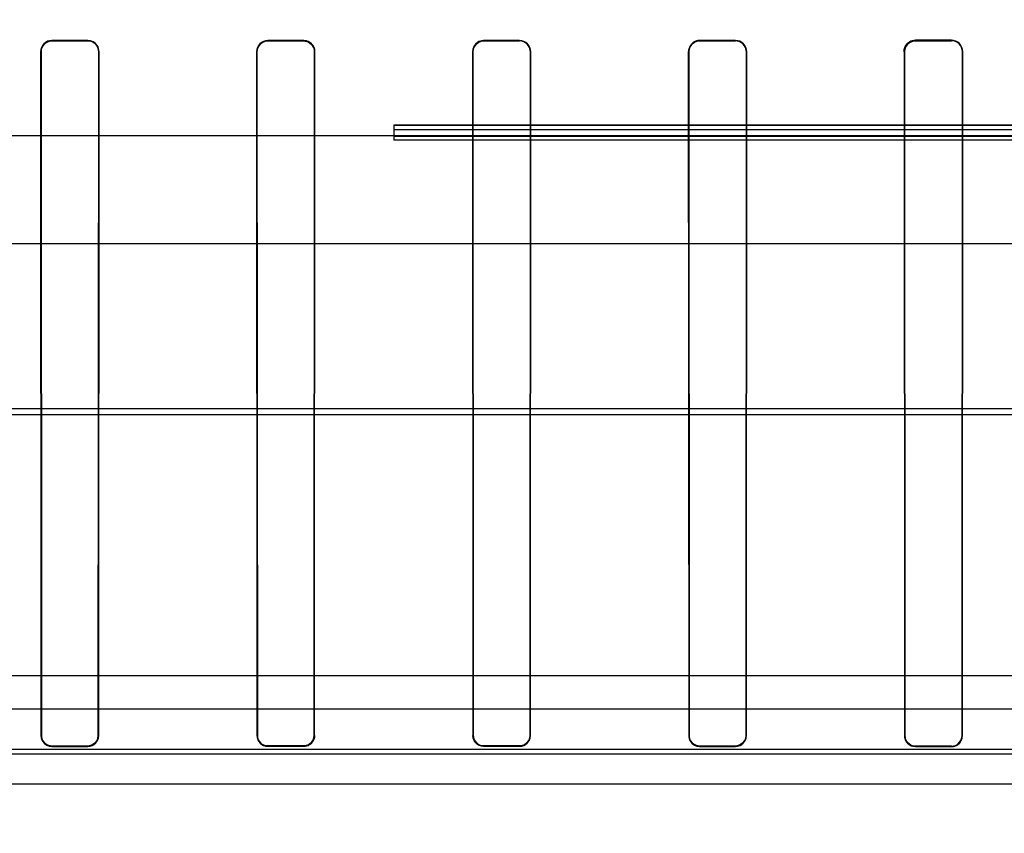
# Model space of a CAD drawing. Header units: millimetres. Extents: x 0 to 297, y 0 to 210.
# Tile 389 of 446: x 239.953 to 240.2, y 161.193 to 161.397. Entities that reach past the tile are written whole.
import ezdxf

# ---------------------------------------------------------------- set-up
doc = ezdxf.new("R2010")
doc.units = ezdxf.units.MM
doc.header["$LTSCALE"] = 16.335
doc.layers.get('0').update_dxf_attribs({"linetype": 'CONTINUOUS'})
for name, color, linetype in [('AXES_REF', 7, 'CONTINUOUS'), ('INTFCLR_1', 7, 'CONTINUOUS'), ('INTFCLR_144815', 7, 'CONTINUOUS'), ('INTFCLR_72935', 7, 'CONTINUOUS')]:
    doc.layers.add(name, color=color, linetype=linetype)

msp = doc.modelspace()

# ---------------------------------------------------------------- linework, layer by layer
at = {"color": 7, "linetype": 'Continuous'}
for radius in [8.7262453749, 8.7255, 8.6696226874]:
    msp.add_circle((241.415033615, 154.4105885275), radius, dxfattribs=at)
msp.add_arc((241.415033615, 154.4105885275), 8.64, 278.2771290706, 261.7228709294, dxfattribs=at)
at = {"layer": 'AXES_REF', "color": 9, "linetype": 'Continuous'}
msp.add_arc((241.415033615, 154.4105885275), 7.9600610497, 94.4118118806, 85.5881881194, dxfattribs=at)
at = {"layer": 'INTFCLR_1', "color": 9, "linetype": 'Continuous'}
for p, q in [((239.9612819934, 161.3913733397), (239.9612819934, 161.3914742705)), ((239.9702819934, 161.3914689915), (239.9702819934, 161.391368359)), ((240.0152819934, 161.3913518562), (240.0152819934, 161.3914515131)), ((240.0242819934, 161.3914497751), (240.0242819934, 161.3913502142)), ((240.0692819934, 161.3913502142), (240.0692819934, 161.3914497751)), ((240.0782819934, 161.3914515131), (240.0782819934, 161.3913518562)), ((240.1232819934, 161.391368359), (240.1232819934, 161.3914689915)), ((240.1322819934, 161.3914742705), (240.1322819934, 161.3913733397)), ((240.1772819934, 161.3914069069), (240.1772819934, 161.3915098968)), ((240.1862819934, 161.3915189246), (240.1862819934, 161.3914154)), ((239.9584656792, 161.3886563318), (239.9585664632, 161.3886563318)), ((239.9729895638, 161.3886563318), (239.9730897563, 161.3886563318)), ((240.0124894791, 161.3886563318), (240.0125888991, 161.3886563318)), ((240.0269724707, 161.3886563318), (240.0270717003, 161.3886563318)), ((240.0664922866, 161.3886563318), (240.0665915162, 161.3886563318)), ((240.0809750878, 161.3886563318), (240.0810745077, 161.3886563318)), ((240.1204742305, 161.3886563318), (240.1205744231, 161.3886563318)), ((240.1349975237, 161.3886563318), (240.1350983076, 161.3886563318)), ((240.1744346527, 161.3886563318), (240.1745370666, 161.3886563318)), ((240.1890405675, 161.3886563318), (240.1891440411, 161.3886563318)), ((239.9586571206, 161.2176563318), (239.9585614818, 161.2176563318)), ((239.9729945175, 161.2176563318), (239.9728993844, 161.2176563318)), ((240.0126784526, 161.2176563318), (240.0125839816, 161.2176563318)), ((240.0269773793, 161.2176563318), (240.0268830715, 161.2176563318)), ((240.0666809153, 161.2176563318), (240.0665866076, 161.2176563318)), ((240.0809800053, 161.2176563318), (240.0808855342, 161.2176563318)), ((240.1206646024, 161.2176563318), (240.1205694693, 161.2176563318)), ((240.1350025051, 161.2176563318), (240.1349068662, 161.2176563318)), ((240.1746290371, 161.2176563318), (240.1745320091, 161.2176563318)), ((240.1890456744, 161.2176563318), (240.1889477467, 161.2176563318)), ((239.9612819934, 161.2149373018), (239.9612819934, 161.2150328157)), ((239.9702819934, 161.2150375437), (239.9702819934, 161.2149422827)), ((240.0152819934, 161.2149587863), (240.0152819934, 161.2150532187)), ((240.0242819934, 161.215054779), (240.0242819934, 161.2149604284)), ((240.0692819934, 161.2149604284), (240.0692819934, 161.215054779)), ((240.0782819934, 161.2150532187), (240.0782819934, 161.2149587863)), ((240.1232819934, 161.2149422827), (240.1232819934, 161.2150375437)), ((240.1322819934, 161.2150328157), (240.1322819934, 161.2149373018)), ((240.1772819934, 161.214903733), (240.1772819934, 161.215000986)), ((240.1862819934, 161.2149929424), (240.1862819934, 161.2148952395))]:
    msp.add_line(p, q, dxfattribs=at)
at = {"layer": 'INTFCLR_1', "color": 6, "linetype": 'Continuous'}
for p, q in [((239.9612819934, 161.3914742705), (239.9702819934, 161.3914689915)), ((239.9702819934, 161.391368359), (239.9612819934, 161.3913733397)), ((240.0152819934, 161.3914515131), (240.0242819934, 161.3914497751)), ((240.0242819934, 161.3913502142), (240.0152819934, 161.3913518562)), ((240.0692819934, 161.3914497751), (240.0782819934, 161.3914515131)), ((240.0782819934, 161.3913518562), (240.0692819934, 161.3913502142)), ((240.1232819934, 161.3914689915), (240.1322819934, 161.3914742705)), ((240.1322819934, 161.3913733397), (240.1232819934, 161.391368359)), ((240.1772819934, 161.3915098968), (240.1862819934, 161.3915189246)), ((240.1862819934, 161.3914154), (240.1772819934, 161.3914069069)), ((239.9584656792, 161.3886563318), (239.9585614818, 161.2176563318)), ((239.9585664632, 161.3886563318), (239.9586571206, 161.2176563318)), ((239.9728993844, 161.2176563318), (239.9729895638, 161.3886563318)), ((239.9729945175, 161.2176563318), (239.9730897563, 161.3886563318)), ((240.0124894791, 161.3886563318), (240.0125839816, 161.2176563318)), ((240.0125888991, 161.3886563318), (240.0126784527, 161.2176563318)), ((240.0268830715, 161.2176563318), (240.0269724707, 161.3886563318)), ((240.0269773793, 161.2176563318), (240.0270717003, 161.3886563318)), ((240.0664922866, 161.3886563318), (240.0665866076, 161.2176563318)), ((240.0665915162, 161.3886563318), (240.0666809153, 161.2176563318)), ((240.0808855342, 161.2176563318), (240.0809750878, 161.3886563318)), ((240.0809800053, 161.2176563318), (240.0810745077, 161.3886563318)), ((240.1204742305, 161.3886563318), (240.1205694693, 161.2176563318)), ((240.1205744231, 161.3886563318), (240.1206646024, 161.2176563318)), ((240.1349068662, 161.2176563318), (240.1349975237, 161.3886563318)), ((240.1350025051, 161.2176563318), (240.1350983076, 161.3886563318)), ((240.1744346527, 161.3886563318), (240.1745320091, 161.2176563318)), ((240.1745370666, 161.3886563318), (240.1746290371, 161.2176563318)), ((240.1889477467, 161.2176563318), (240.1890405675, 161.3886563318)), ((240.1890456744, 161.2176563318), (240.1891440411, 161.3886563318)), ((239.9612819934, 161.2150328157), (239.9702819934, 161.2150375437)), ((239.9702819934, 161.2149422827), (239.9612819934, 161.2149373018)), ((240.0152819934, 161.2150532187), (240.0242819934, 161.215054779)), ((240.0242819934, 161.2149604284), (240.0152819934, 161.2149587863)), ((240.0692819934, 161.215054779), (240.0782819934, 161.2150532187)), ((240.0782819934, 161.2149587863), (240.0692819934, 161.2149604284)), ((240.1232819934, 161.2150375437), (240.1322819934, 161.2150328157)), ((240.1322819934, 161.2149373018), (240.1232819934, 161.2149422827)), ((240.1772819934, 161.215000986), (240.1862819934, 161.2149929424)), ((240.1862819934, 161.2148952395), (240.1772819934, 161.214903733))]:
    msp.add_line(p, q, dxfattribs=at)
at = {"layer": 'INTFCLR_1', "color": 7, "linetype": 'Continuous'}
for points in [[(240.1744346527, 161.3886563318), (240.1744371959, 161.3887802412), (240.174445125, 161.3889039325), (240.1744584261, 161.3890271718), (240.1744770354, 161.3891494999), (240.1745009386, 161.3892709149), (240.1745302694, 161.3893918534), (240.1745651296, 161.3895122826), (240.1746054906, 161.3896317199), (240.1746513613, 161.3897499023)], [(240.1747459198, 161.3897101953), (240.17470251, 161.389598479), (240.1746639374, 161.389484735), (240.1746303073, 161.3893691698), (240.1746016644, 161.3892517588), (240.1745781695, 161.3891329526), (240.1745599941, 161.3890136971), (240.1745471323, 161.388894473), (240.1745395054, 161.3887752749), (240.1745370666, 161.3886563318)]]:
    msp.add_lwpolyline(points, dxfattribs=at)
at = {"layer": 'INTFCLR_1', "color": 6, "linetype": 'Continuous'}
for centre, radius, start, end in [((239.9612802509, 161.3886596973), 0.0028145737, 89.96452690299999, 180.0685123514), ((239.9612804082, 161.3886593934), 0.0027139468, 89.96653393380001, 180.0646355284), ((240.0152813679, 161.3886596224), 0.0027918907, 89.9871622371, 180.0675316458), ((240.0152814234, 161.3886593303), 0.002692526, 89.9878698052, 180.0638069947), ((240.0242815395, 161.3886596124), 0.0027901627, 359.9326329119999, 89.9906781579), ((240.0782826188, 161.3886596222), 0.0027918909, 359.9324726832, 90.0128334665), ((240.1322837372, 161.3886596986), 0.0028145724, 359.9314628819, 90.03549789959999), ((240.1862849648, 161.3886598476), 0.0028590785, 359.9295424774, 90.05954545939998), ((240.1862846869, 161.3886595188), 0.0027558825, 359.9337396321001, 90.0559976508), ((239.9702805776, 161.2176562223), 0.00271394, 270.0298913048, 0.0023109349), ((240.0782825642, 161.2176562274), 0.0026974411, 269.9878768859, 0.002217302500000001), ((240.1322835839, 161.2176562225), 0.0027189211, 269.9664830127, 0.0023031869), ((240.1772842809, 161.2176562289), 0.0026552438, 179.9977793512, 269.9506395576), ((240.1862846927, 161.2176562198), 0.0027609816, 269.9439841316, 0.0023226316)]:
    msp.add_arc(centre, radius, start, end, dxfattribs=at)
for points, knots in [([(239.9730897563, 161.3886563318), (239.9730904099, 161.3892065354), (239.972674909, 161.3906675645), (239.9711593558, 161.3914685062), (239.9702819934, 161.3914689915)], [0, 0, 0, 0, 0.3854139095, 1, 1, 1, 1]), ([(239.9729895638, 161.3886563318), (239.9729901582, 161.3891862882), (239.9725900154, 161.3905949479), (239.9711285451, 161.3913679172), (239.9702819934, 161.391368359)], [0, 0, 0, 0, 0.3850006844, 1, 1, 1, 1]), ([(240.0269724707, 161.3886563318), (240.0269730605, 161.3891870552), (240.026571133, 161.3905875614), (240.0251191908, 161.391350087), (240.0242819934, 161.3913502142)], [0, 0, 0, 0, 0.3879783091, 1, 1, 1, 1]), ([(240.0692819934, 161.3914497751), (240.0687537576, 161.3914496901), (240.0673070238, 161.3910533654), (240.0664912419, 161.3895447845), (240.0664922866, 161.3886563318)], [0, 0, 0, 0, 0.3728664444, 1, 1, 1, 1]), ([(240.0692819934, 161.3913502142), (240.0687713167, 161.3913501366), (240.0673758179, 161.3909666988), (240.0665905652, 161.389511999), (240.0665915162, 161.3886563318)], [0, 0, 0, 0, 0.3737540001, 1, 1, 1, 1]), ([(240.0809750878, 161.3886563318), (240.0809756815, 161.3891896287), (240.0805711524, 161.3905917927), (240.0791179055, 161.3913520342), (240.0782819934, 161.3913518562)], [0, 0, 0, 0, 0.3894928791, 1, 1, 1, 1]), ([(240.1232819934, 161.3914689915), (240.1227505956, 161.3914686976), (240.1212945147, 161.3910696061), (240.1204731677, 161.3895509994), (240.1204742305, 161.3886563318)], [0, 0, 0, 0, 0.3726320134, 1, 1, 1, 1]), ([(240.1232819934, 161.391368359), (240.1227682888, 161.3913680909), (240.1213639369, 161.3909820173), (240.1205734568, 161.3895178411), (240.1205744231, 161.3886563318)], [0, 0, 0, 0, 0.3735450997, 1, 1, 1, 1]), ([(240.1349975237, 161.3886563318), (240.1349981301, 161.3891940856), (240.134590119, 161.3906077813), (240.1331246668, 161.3913738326), (240.1322819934, 161.3913733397)], [0, 0, 0, 0, 0.3895562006, 1, 1, 1, 1]), ([(239.9585614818, 161.2176563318), (239.9585614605, 161.2171321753), (239.9589567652, 161.2157204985), (239.9604251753, 161.2149368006), (239.9612819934, 161.2149373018)], [0, 0, 0, 0, 0.3795554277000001, 1, 1, 1, 1]), ([(239.9586571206, 161.2176563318), (239.9586571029, 161.2171965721), (239.9589932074, 161.2158450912), (239.9604134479, 161.2150323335), (239.9612819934, 161.2150328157)], [0, 0, 0, 0, 0.3461250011, 1, 1, 1, 1]), ([(239.9702819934, 161.2150375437), (239.9707909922, 161.215037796), (239.9721504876, 161.215423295), (239.9728994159, 161.2168357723), (239.9728993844, 161.2176563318)], [0, 0, 0, 0, 0.382833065, 1, 1, 1, 1]), ([(240.0125839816, 161.2176563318), (240.0125839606, 161.2171340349), (240.0129783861, 161.2157333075), (240.0144343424, 161.2149586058), (240.0152819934, 161.2149587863)], [0, 0, 0, 0, 0.3812530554, 1, 1, 1, 1]), ([(240.0126784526, 161.2176563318), (240.0126784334, 161.217152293), (240.013059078, 161.215800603), (240.0144640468, 161.2150530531), (240.0152819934, 161.2150532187)], [0, 0, 0, 0, 0.3812740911, 1, 1, 1, 1]), ([(240.0782819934, 161.2150532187), (240.0787866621, 161.2150531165), (240.080138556, 161.2154341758), (240.0808855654, 161.2168389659), (240.0808855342, 161.2176563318)], [0, 0, 0, 0, 0.3817363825, 1, 1, 1, 1]), ([(240.1205694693, 161.2176563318), (240.1205694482, 161.217133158), (240.1209638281, 161.2157249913), (240.1224276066, 161.2149427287), (240.1232819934, 161.2149422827)], [0, 0, 0, 0, 0.3797827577, 1, 1, 1, 1]), ([(240.1206646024, 161.2176563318), (240.1206645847, 161.2171944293), (240.1210028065, 161.2158455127), (240.1224184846, 161.2150379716), (240.1232819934, 161.2150375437)], [0, 0, 0, 0, 0.3484974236, 1, 1, 1, 1]), ([(240.1322819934, 161.2150328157), (240.1327929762, 161.215032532), (240.1341564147, 161.2154185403), (240.1349068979, 161.2168344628), (240.1349068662, 161.2176563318)], [0, 0, 0, 0, 0.3833755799, 1, 1, 1, 1]), ([(240.1745320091, 161.2176563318), (240.1745319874, 161.2171305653), (240.1749270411, 161.2157038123), (240.1764113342, 161.2149045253), (240.1772819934, 161.214903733)], [0, 0, 0, 0, 0.3765086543, 1, 1, 1, 1]), ([(240.1862819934, 161.2149929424), (240.1868053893, 161.2149924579), (240.1881910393, 161.2153886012), (240.1889477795, 161.2168259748), (240.1889477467, 161.2176563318)], [0, 0, 0, 0, 0.3866259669, 1, 1, 1, 1])]:
    msp.add_open_spline(points, degree=3, knots=knots, dxfattribs=at)
at = {"layer": 'INTFCLR_1', "color": 7, "linetype": 'Continuous'}
for points, knots in [([(240.177281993, 161.3915099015), (240.1767407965, 161.3915093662), (240.1752643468, 161.3911010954), (240.1744324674, 161.3895616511), (240.1744346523, 161.3886563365)], [0, 0, 0, 0, 0.3741386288, 1, 1, 1, 1]), ([(240.1772819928, 161.3914069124), (240.1767592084, 161.3914064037), (240.1753356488, 161.3910118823), (240.174535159, 161.3895280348), (240.1745370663, 161.388656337)], [0, 0, 0, 0, 0.3748945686, 1, 1, 1, 1]), ([(240.1746513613, 161.3897499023), (240.1748694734, 161.3902768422), (240.1756249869, 161.3911873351), (240.1767499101, 161.3915093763), (240.1772819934, 161.3915098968)], [0, 0, 0, 0, 0.5173322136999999, 1, 1, 1, 1]), ([(240.1772819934, 161.3914069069), (240.1767826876, 161.3914064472), (240.1756999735, 161.391106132), (240.1749613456, 161.3902307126), (240.1747459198, 161.3897101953)], [0, 0, 0, 0, 0.4698726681, 1, 1, 1, 1]), ([(240.0242819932, 161.2150547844), (240.02478598, 161.2150550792), (240.0261362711, 161.2154361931), (240.0268829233, 161.2168394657), (240.0268830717, 161.2176563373)], [0, 0, 0, 0, 0.3815601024, 1, 1, 1, 1]), ([(240.0242819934, 161.2149604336), (240.0248042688, 161.2149607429), (240.0262035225, 161.215355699), (240.0269772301, 161.2168098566), (240.0269773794, 161.2176563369)], [0, 0, 0, 0, 0.3815695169, 1, 1, 1, 1]), ([(240.0665866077, 161.2176563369), (240.066586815, 161.2171344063), (240.0669811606, 161.2157351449), (240.0684351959, 161.2149607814), (240.0692819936, 161.2149604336)], [0, 0, 0, 0, 0.3813251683, 1, 1, 1, 1]), ([(240.0666809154, 161.2176563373), (240.0666811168, 161.2171526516), (240.0670616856, 161.2158023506), (240.0684648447, 161.215055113), (240.0692819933, 161.2150547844)], [0, 0, 0, 0, 0.3813390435, 1, 1, 1, 1])]:
    msp.add_open_spline(points, degree=3, knots=knots, dxfattribs=at)
for points in [[(240.0261215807, 161.2158171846), (240.0264771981, 161.2161729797), (240.026832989, 161.2166450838), (240.0268329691, 161.2171481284)], [(240.0269773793, 161.2176563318), (240.0269774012, 161.2171347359), (240.0268920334, 161.2165277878), (240.0265232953, 161.216158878)], [(240.0673771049, 161.2157490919), (240.0670079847, 161.2161178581), (240.0666385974, 161.216607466), (240.0666386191, 161.2171292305)], [(240.0666809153, 161.2176563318), (240.0666808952, 161.2171525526), (240.0667634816, 161.2165662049), (240.0671198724, 161.2162101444)], [(240.0242819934, 161.215054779), (240.0247761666, 161.2150548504), (240.0253536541, 161.215127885), (240.0257029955, 161.2154774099)], [(240.0261882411, 161.2157504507), (240.0258026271, 161.2153646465), (240.0252801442, 161.2149988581), (240.0247346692, 161.2149987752)], [(240.0674437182, 161.2158158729), (240.0678155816, 161.2154443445), (240.0683190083, 161.2150919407), (240.0688446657, 161.2150918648)], [(240.0692819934, 161.2149604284), (240.0687695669, 161.2149605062), (240.0681711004, 161.2150367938), (240.0678085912, 161.2153989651)]]:
    msp.add_open_spline(points, degree=3, dxfattribs=at)
at = {"layer": 'INTFCLR_144815', "color": 9, "linetype": 'Continuous'}
for p, q in [((240.483744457, 161.3702885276), (240.0467819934, 161.3702885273)), ((240.3589822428, 161.3675885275), (239.5100728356, 161.3675885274)), ((240.6259355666, 161.3405885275), (239.5632996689, 161.3405885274)), ((240.7253734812, 161.2993567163), (239.4518323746, 161.2993567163)), ((239.5301046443, 161.2979436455), (240.6656396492, 161.2979436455)), ((240.4607001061, 161.2242167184), (239.6328638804, 161.2242167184)), ((240.2976915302, 161.2142059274), (239.7958722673, 161.2142018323)), ((239.7878281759, 161.2130558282), (240.3057358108, 161.2130558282)), ((239.3401444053, 161.2055885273), (240.7963786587, 161.2055885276))]:
    msp.add_line(p, q, dxfattribs=at)
at = {"layer": 'INTFCLR_144815', "color": 6, "linetype": 'Continuous'}
for p, q in [((240.0467819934, 161.3702885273), (240.0467819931, 161.3665126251)), ((240.3707179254, 161.3702043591), (240.0467819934, 161.370204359)), ((240.0467819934, 161.3691722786), (240.3845145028, 161.3691722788)), ((240.0467819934, 161.3675074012), (240.3707819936, 161.3675074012)), ((240.3842819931, 161.3665126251), (240.0467819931, 161.3665126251)), ((240.5548664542, 161.2325885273), (239.6044529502, 161.2325885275))]:
    msp.add_line(p, q, dxfattribs=at)
at = {"layer": 'INTFCLR_72935', "color": 9, "linetype": 'Continuous'}
for p, q in [((239.9612819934, 161.3914742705), (239.9612819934, 161.3913733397)), ((239.9702819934, 161.391368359), (239.9702819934, 161.3914689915)), ((240.0152819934, 161.3914515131), (240.0152819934, 161.3913518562)), ((240.0242819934, 161.3913502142), (240.0242819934, 161.3914497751)), ((240.0692819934, 161.3914497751), (240.0692819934, 161.3913502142)), ((240.0782819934, 161.3913518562), (240.0782819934, 161.3914515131)), ((240.1232819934, 161.3914689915), (240.1232819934, 161.391368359)), ((240.1322819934, 161.3913733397), (240.1322819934, 161.3914742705)), ((240.1772819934, 161.3915098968), (240.1772819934, 161.3914069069)), ((240.1862819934, 161.3914154), (240.1862819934, 161.3915189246)), ((239.9585664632, 161.3886563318), (239.9584656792, 161.3886563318)), ((239.9730897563, 161.3886563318), (239.9729895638, 161.3886563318)), ((240.0125888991, 161.3886563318), (240.0124894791, 161.3886563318)), ((240.0270717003, 161.3886563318), (240.0269724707, 161.3886563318)), ((240.0665915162, 161.3886563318), (240.0664922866, 161.3886563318)), ((240.0810745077, 161.3886563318), (240.0809750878, 161.3886563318)), ((240.1205744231, 161.3886563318), (240.1204742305, 161.3886563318)), ((240.1350983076, 161.3886563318), (240.1349975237, 161.3886563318)), ((240.1745370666, 161.3886563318), (240.1744346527, 161.3886563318)), ((240.1891440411, 161.3886563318), (240.1890405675, 161.3886563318)), ((239.9585614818, 161.2176563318), (239.9586571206, 161.2176563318)), ((239.9728993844, 161.2176563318), (239.9729945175, 161.2176563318)), ((240.0125839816, 161.2176563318), (240.0126784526, 161.2176563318)), ((240.0268830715, 161.2176563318), (240.0269773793, 161.2176563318)), ((240.0665866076, 161.2176563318), (240.0666809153, 161.2176563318)), ((240.0808855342, 161.2176563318), (240.0809800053, 161.2176563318)), ((240.1205694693, 161.2176563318), (240.1206646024, 161.2176563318)), ((240.1349068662, 161.2176563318), (240.1350025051, 161.2176563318)), ((240.1745320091, 161.2176563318), (240.1746290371, 161.2176563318)), ((240.1889477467, 161.2176563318), (240.1890456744, 161.2176563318)), ((239.9612819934, 161.2150328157), (239.9612819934, 161.2149373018)), ((239.9702819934, 161.2149422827), (239.9702819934, 161.2150375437)), ((240.0152819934, 161.2150532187), (240.0152819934, 161.2149587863)), ((240.0242819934, 161.2149604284), (240.0242819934, 161.215054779)), ((240.0692819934, 161.215054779), (240.0692819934, 161.2149604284)), ((240.0782819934, 161.2149587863), (240.0782819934, 161.2150532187)), ((240.1232819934, 161.2150375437), (240.1232819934, 161.2149422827)), ((240.1322819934, 161.2149373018), (240.1322819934, 161.2150328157)), ((240.1772819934, 161.215000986), (240.1772819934, 161.214903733)), ((240.1862819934, 161.2148952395), (240.1862819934, 161.2149929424))]:
    msp.add_line(p, q, dxfattribs=at)
at = {"layer": 'INTFCLR_72935', "color": 6, "linetype": 'Continuous'}
for p, q in [((239.9702819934, 161.3914689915), (239.9612819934, 161.3914742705)), ((239.9612819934, 161.3913733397), (239.9702819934, 161.391368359)), ((240.0242819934, 161.3914497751), (240.0152819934, 161.3914515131)), ((240.0152819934, 161.3913518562), (240.0242819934, 161.3913502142)), ((240.0782819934, 161.3914515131), (240.0692819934, 161.3914497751)), ((240.0692819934, 161.3913502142), (240.0782819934, 161.3913518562)), ((240.1322819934, 161.3914742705), (240.1232819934, 161.3914689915)), ((240.1232819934, 161.391368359), (240.1322819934, 161.3913733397)), ((240.1862819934, 161.3915189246), (240.1772819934, 161.3915098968)), ((240.1772819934, 161.3914069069), (240.1862819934, 161.3914154)), ((239.9584656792, 161.3886563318), (239.9585614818, 161.2176563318)), ((239.9586571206, 161.2176563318), (239.9585664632, 161.3886563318)), ((239.9729895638, 161.3886563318), (239.9728993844, 161.2176563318)), ((239.9729945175, 161.2176563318), (239.9730897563, 161.3886563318)), ((240.0124894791, 161.3886563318), (240.0125839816, 161.2176563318)), ((240.0126784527, 161.2176563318), (240.0125888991, 161.3886563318)), ((240.0269724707, 161.3886563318), (240.0268830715, 161.2176563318)), ((240.0269773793, 161.2176563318), (240.0270717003, 161.3886563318)), ((240.0664922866, 161.3886563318), (240.0665866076, 161.2176563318)), ((240.0666809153, 161.2176563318), (240.0665915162, 161.3886563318)), ((240.0809750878, 161.3886563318), (240.0808855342, 161.2176563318)), ((240.0809800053, 161.2176563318), (240.0810745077, 161.3886563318)), ((240.1204742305, 161.3886563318), (240.1205694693, 161.2176563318)), ((240.1206646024, 161.2176563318), (240.1205744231, 161.3886563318)), ((240.1349975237, 161.3886563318), (240.1349068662, 161.2176563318)), ((240.1350025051, 161.2176563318), (240.1350983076, 161.3886563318)), ((240.1744346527, 161.3886563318), (240.1745320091, 161.2176563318)), ((240.1746290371, 161.2176563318), (240.1745370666, 161.3886563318)), ((240.1890405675, 161.3886563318), (240.1889477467, 161.2176563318)), ((240.1890456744, 161.2176563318), (240.1891440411, 161.3886563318)), ((239.9702819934, 161.2150375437), (239.9612819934, 161.2150328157)), ((239.9612819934, 161.2149373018), (239.9702819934, 161.2149422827)), ((240.0242819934, 161.215054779), (240.0152819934, 161.2150532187)), ((240.0152819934, 161.2149587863), (240.0242819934, 161.2149604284)), ((240.0782819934, 161.2150532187), (240.0692819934, 161.215054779)), ((240.0692819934, 161.2149604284), (240.0782819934, 161.2149587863)), ((240.1322819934, 161.2150328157), (240.1232819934, 161.2150375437)), ((240.1232819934, 161.2149422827), (240.1322819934, 161.2149373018)), ((240.1862819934, 161.2149929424), (240.1772819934, 161.215000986)), ((240.1772819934, 161.214903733), (240.1862819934, 161.2148952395))]:
    msp.add_line(p, q, dxfattribs=at)
at = {"layer": 'INTFCLR_72935', "color": 7, "linetype": 'Continuous'}
for points in [[(240.1746518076, 161.3897509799), (240.1746066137, 161.3896348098), (240.1745664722, 161.3895165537), (240.1745314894, 161.3893964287), (240.1745017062, 161.3892744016), (240.1744772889, 161.3891509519), (240.174458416, 161.389027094), (240.1744450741, 161.388903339), (240.1744371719, 161.3887796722), (240.1744346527, 161.3886563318)], [(240.1745370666, 161.3886563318), (240.1745395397, 161.3887760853), (240.174547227, 161.3888955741), (240.174560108, 161.3890145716), (240.174578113, 161.3891326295), (240.1746012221, 161.3892497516), (240.1746295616, 161.3893663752), (240.1746632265, 161.3894824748), (240.1747021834, 161.3895975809), (240.174746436, 161.3897114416)]]:
    msp.add_lwpolyline(points, dxfattribs=at)
at = {"layer": 'INTFCLR_72935', "color": 6, "linetype": 'Continuous'}
for centre, radius, start, end in [((239.9612802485, 161.3886596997), 0.0028145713, 89.96447890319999, 180.068560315), ((240.0152813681, 161.3886596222), 0.0027918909, 89.9871665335, 180.0675273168), ((240.0692824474, 161.3886596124), 0.0027901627, 90.00932184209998, 180.067367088), ((240.078282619, 161.3886596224), 0.0027918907, 359.9324683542, 90.01283776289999), ((240.0782825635, 161.3886593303), 0.002692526, 359.9361930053, 90.0121301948), ((240.132283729, 161.3886596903), 0.0028145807, 359.9316307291, 90.0353300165), ((240.1322835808, 161.3886593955), 0.0027139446, 359.9353193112, 90.0335112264), ((240.1862849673, 161.3886598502), 0.002859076, 359.9294907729, 90.05959712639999), ((240.1862846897, 161.3886595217), 0.0027558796, 359.9336808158, 90.05605643), ((239.9612804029, 161.2176562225), 0.0027189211, 179.9976968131, 270.0335169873), ((240.0152814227, 161.2176562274), 0.0026974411, 179.9977826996, 270.0121231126), ((240.1772844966, 161.2176562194), 0.0027524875, 179.9976606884, 269.9478940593), ((240.1862844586, 161.2176562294), 0.0026632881, 269.946966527, 0.0022031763)]:
    msp.add_arc(centre, radius, start, end, dxfattribs=at)
for points, knots in [([(239.9585664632, 161.3886563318), (239.9585658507, 161.3891994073), (239.9589793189, 161.3906142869), (239.9604442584, 161.3913738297), (239.9612819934, 161.3913733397)], [0, 0, 0, 0, 0.3933020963, 1, 1, 1, 1]), ([(239.9730897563, 161.3886563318), (239.9730903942, 161.3891932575), (239.9726883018, 161.3906512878), (239.9711715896, 161.3914684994), (239.9702819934, 161.3914689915)], [0, 0, 0, 0, 0.3763881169, 1, 1, 1, 1]), ([(239.9702819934, 161.391368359), (239.9707956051, 161.3913680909), (239.9721999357, 161.3909821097), (239.9729905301, 161.3895179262), (239.9729895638, 161.3886563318)], [0, 0, 0, 0, 0.3734796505, 1, 1, 1, 1]), ([(240.0125888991, 161.3886563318), (240.0125882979, 161.3891962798), (240.0129996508, 161.3905999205), (240.0144522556, 161.3913520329), (240.0152819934, 161.3913518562)], [0, 0, 0, 0, 0.3942131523, 1, 1, 1, 1]), ([(240.0270717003, 161.3886563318), (240.027072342, 161.3892020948), (240.0266603, 161.3906533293), (240.025154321, 161.3914496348), (240.0242819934, 161.3914497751)], [0, 0, 0, 0, 0.3848578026, 1, 1, 1, 1]), ([(240.0242819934, 161.3913502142), (240.0247907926, 161.3913501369), (240.026185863, 161.3909685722), (240.0269734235, 161.3895137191), (240.0269724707, 161.3886563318)], [0, 0, 0, 0, 0.3724227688, 1, 1, 1, 1]), ([(240.0665915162, 161.3886563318), (240.0665909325, 161.3891815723), (240.0669872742, 161.3905808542), (240.0684397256, 161.3913500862), (240.0692819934, 161.3913502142)], [0, 0, 0, 0, 0.3840859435, 1, 1, 1, 1]), ([(240.1232819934, 161.3914689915), (240.1227507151, 161.3914686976), (240.1212946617, 161.3910697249), (240.1204731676, 161.3895511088), (240.1204742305, 161.3886563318)], [0, 0, 0, 0, 0.3725508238, 1, 1, 1, 1]), ([(240.1205744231, 161.3886563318), (240.1205738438, 161.3891727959), (240.1209603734, 161.3905784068), (240.122423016, 161.3913679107), (240.1232819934, 161.391368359)], [0, 0, 0, 0, 0.3754897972, 1, 1, 1, 1]), ([(239.9612819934, 161.2150328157), (239.9607613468, 161.2150325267), (239.9593957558, 161.2154283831), (239.9586570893, 161.2168434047), (239.9586571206, 161.2176563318)], [0, 0, 0, 0, 0.390414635, 1, 1, 1, 1]), ([(239.9728993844, 161.2176563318), (239.9728994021, 161.2171944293), (239.9725611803, 161.2158455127), (239.9711455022, 161.2150379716), (239.9702819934, 161.2150375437)], [0, 0, 0, 0, 0.3484974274, 1, 1, 1, 1]), ([(239.9702819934, 161.2149422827), (239.9708157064, 161.2149425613), (239.9722259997, 161.2153484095), (239.9729945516, 161.2168116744), (239.9729945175, 161.2176563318)], [0, 0, 0, 0, 0.3872058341, 1, 1, 1, 1]), ([(240.0152819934, 161.2150532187), (240.0147699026, 161.215053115), (240.0134163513, 161.2154417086), (240.0126784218, 161.2168458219), (240.0126784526, 161.2176563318)], [0, 0, 0, 0, 0.3871847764, 1, 1, 1, 1]), ([(240.0692819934, 161.2149604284), (240.068760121, 161.2149605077), (240.067360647, 161.2153547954), (240.0665865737, 161.2168093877), (240.0665866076, 161.2176563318)], [0, 0, 0, 0, 0.3812581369, 1, 1, 1, 1]), ([(240.0808855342, 161.2176563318), (240.0808855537, 161.2171445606), (240.0804970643, 161.2157911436), (240.0790927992, 161.2150530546), (240.0782819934, 161.2150532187)], [0, 0, 0, 0, 0.3869500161, 1, 1, 1, 1]), ([(240.0782819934, 161.2149587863), (240.0788127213, 161.2149586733), (240.0802154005, 161.2153614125), (240.080980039, 161.2168164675), (240.0809800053, 161.2176563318)], [0, 0, 0, 0, 0.3872252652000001, 1, 1, 1, 1]), ([(240.1205694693, 161.2176563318), (240.12056945, 161.2171779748), (240.1209196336, 161.2157800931), (240.1223867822, 161.21494275), (240.1232819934, 161.2149422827)], [0, 0, 0, 0, 0.3482585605, 1, 1, 1, 1]), ([(240.1232819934, 161.2150375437), (240.1227673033, 161.2150377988), (240.121406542, 161.2154290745), (240.1206645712, 161.2168410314), (240.1206646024, 161.2176563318)], [0, 0, 0, 0, 0.3869878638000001, 1, 1, 1, 1]), ([(240.1349068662, 161.2176563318), (240.1349068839, 161.2171965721), (240.1345707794, 161.2158450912), (240.1331505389, 161.2150323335), (240.1322819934, 161.2150328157)], [0, 0, 0, 0, 0.3461250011, 1, 1, 1, 1]), ([(240.1322819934, 161.2149373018), (240.132818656, 161.2149369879), (240.1342333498, 161.2153442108), (240.1350025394, 161.216811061), (240.1350025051, 161.2176563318)], [0, 0, 0, 0, 0.3883419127, 1, 1, 1, 1]), ([(240.1772819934, 161.215000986), (240.1767517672, 161.2150014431), (240.1753706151, 161.2154071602), (240.1746290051, 161.2168376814), (240.1746290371, 161.2176563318)], [0, 0, 0, 0, 0.3930873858, 1, 1, 1, 1]), ([(240.1862819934, 161.2148952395), (240.1868317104, 161.2148947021), (240.1882698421, 161.2153125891), (240.18904571, 161.2168020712), (240.1890456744, 161.2176563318)], [0, 0, 0, 0, 0.3915426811, 1, 1, 1, 1])]:
    msp.add_open_spline(points, degree=3, knots=knots, dxfattribs=at)
at = {"layer": 'INTFCLR_72935', "color": 7, "linetype": 'Continuous'}
for points, knots in [([(240.1744346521, 161.3886563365), (240.1744339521, 161.3892068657), (240.1748483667, 161.3906860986), (240.1763852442, 161.3915109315), (240.1772819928, 161.3915099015)], [0, 0, 0, 0, 0.3803894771, 1, 1, 1, 1]), ([(240.1745370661, 161.388656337), (240.1745364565, 161.3891871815), (240.1749361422, 161.3906131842), (240.1764176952, 161.3914077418), (240.1772819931, 161.3914069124)], [0, 0, 0, 0, 0.380494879, 1, 1, 1, 1]), ([(240.1772819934, 161.3915098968), (240.1767656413, 161.3915093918), (240.1756431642, 161.391199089), (240.174875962, 161.3902918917), (240.1746518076, 161.3897509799)], [0, 0, 0, 0, 0.4686146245, 1, 1, 1, 1]), ([(240.174746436, 161.3897114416), (240.1749557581, 161.3902165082), (240.1756819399, 161.3910941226), (240.1767663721, 161.391406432), (240.1772819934, 161.3914069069)], [0, 0, 0, 0, 0.5146389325, 1, 1, 1, 1]), ([(240.0269773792, 161.2176563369), (240.0269771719, 161.2171344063), (240.0265828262, 161.2157351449), (240.025128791, 161.2149607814), (240.0242819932, 161.2149604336)], [0, 0, 0, 0, 0.3813251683, 1, 1, 1, 1]), ([(240.0268830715, 161.2176563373), (240.0268828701, 161.2171526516), (240.0265023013, 161.2158023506), (240.0250991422, 161.215055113), (240.0242819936, 161.2150547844)], [0, 0, 0, 0, 0.3813390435, 1, 1, 1, 1]), ([(240.0692819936, 161.2150547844), (240.0687780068, 161.2150550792), (240.0674277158, 161.2154361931), (240.0666810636, 161.2168394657), (240.0666809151, 161.2176563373)], [0, 0, 0, 0, 0.3815601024, 1, 1, 1, 1])]:
    msp.add_open_spline(points, degree=3, knots=knots, dxfattribs=at)
for points in [[(240.026186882, 161.2157490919), (240.0265560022, 161.2161178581), (240.0269253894, 161.216607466), (240.0269253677, 161.2171292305)], [(240.0268830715, 161.2176563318), (240.0268830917, 161.2171525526), (240.0268005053, 161.2165662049), (240.0264441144, 161.2162101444)], [(240.0674424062, 161.2158171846), (240.0670867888, 161.2161729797), (240.0667309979, 161.2166450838), (240.0667310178, 161.2171481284)], [(240.0242819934, 161.2149604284), (240.0247944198, 161.2149605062), (240.0253928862, 161.2150367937), (240.0257553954, 161.2153989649)], [(240.0261202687, 161.2158158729), (240.0257484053, 161.2154443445), (240.0252449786, 161.2150919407), (240.0247193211, 161.2150918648)], [(240.0692819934, 161.215054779), (240.0687878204, 161.2150548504), (240.068210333, 161.2151278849), (240.0678609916, 161.2154774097)]]:
    msp.add_open_spline(points, degree=3, dxfattribs=at)

doc.saveas('drawing.dxf')
